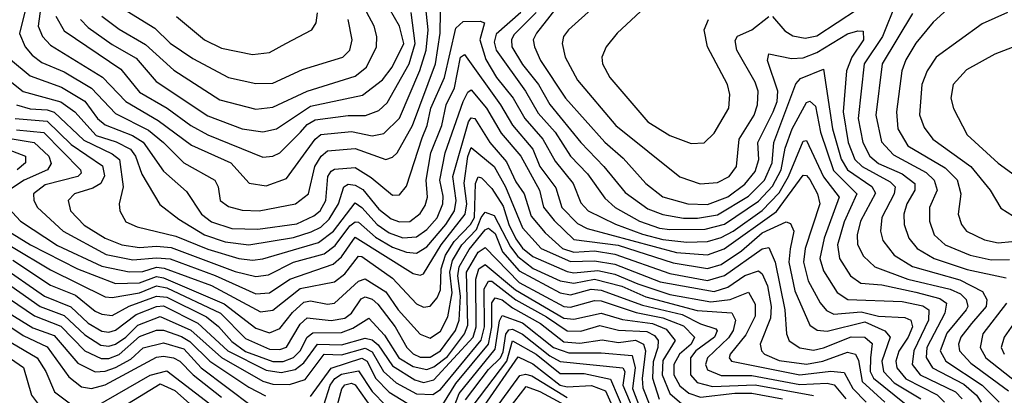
# Model space of a CAD drawing. Extents: x 1308313 to 1441400, y 959662 to 1036319.
# Tile 471 of 656: x 1403035 to 1405913, y 971415 to 972514. Entities that reach past the tile are written whole.
import ezdxf

# ---------------------------------------------------------------- set-up
doc = ezdxf.new("R2010")
doc.units = 0

msp = doc.modelspace()

# ---------------------------------------------------------------- linework, layer by layer
at = {"layer": '0CON10XD'}
for points in [[(1404701.4, 972675), (1404545.9, 972475), (1404535.9, 972455), (1404539.4, 972435), (1404557.6, 972395), (1404630.2, 972285), (1404745.7, 972155.7), (1404798.7, 972108.7), (1404865, 972035.2), (1404915, 971996.2), (1404987.5, 971975), (1405045, 971973.3), (1405105, 971995.6), (1405155, 972032.6), (1405185, 972069.6), (1405195.1, 972105), (1405192.8, 972155), (1405237.7, 972245), (1405248.7, 972275), (1405251.2, 972305), (1405220.5, 972395), (1405225, 972414.4), (1405290.6, 972400.6), (1405325, 972403.2), (1405365, 972418.8), (1405455, 972472.8), (1405485, 972482.2), (1405500.5, 972480.5), (1405501.2, 972455), (1405467.1, 972405), (1405452.2, 972365), (1405442.2, 972245), (1405456.7, 972155), (1405476.5, 972105), (1405497.5, 972085), (1405579.4, 972039.4), (1405593.9, 972025), (1405591.1, 972005), (1405555.2, 971935), (1405551.2, 971895), (1405557.8, 971867.8), (1405591, 971825), (1405645, 971792.1), (1405782.9, 971752.9), (1405849, 971719), (1405862.5, 971695), (1405860.4, 971675), (1405817.3, 971625), (1405786.2, 971585), (1405779.5, 971565), (1405782.5, 971545), (1405815, 971508.5), (1405925, 971427.7)], [(1403098.9, 972575), (1403088.2, 972495), (1403101.7, 972465), (1403125, 972439.4), (1403276.4, 972346.4), (1403345, 972274.6), (1403439.5, 972219.5), (1403537, 972147), (1403652.2, 972095), (1403705.5, 972035.5), (1403755, 972028), (1403815, 972049.8), (1403898.4, 972165), (1403915, 972177.9), (1404005, 972187.3), (1404065, 972174.3), (1404099, 972181), (1404145, 972226.3), (1404204.8, 972365.2), (1404223.3, 972425), (1404229.1, 972485), (1404215.7, 972605)], [(1404917.7, 972602.3), (1404781.8, 972475), (1404748.8, 972435), (1404736.8, 972405), (1404738.7, 972385), (1404760.3, 972345), (1404870.7, 972215), (1404935.2, 972175.2), (1404998, 972152), (1405035.8, 972154.2), (1405065, 972182.7), (1405107.4, 972255), (1405110.5, 972295), (1405104.1, 972325), (1405045.2, 972435.2), (1405035.8, 972485), (1405048.1, 972515)], [(1403275.1, 972525.1), (1403325, 972487), (1403402, 972442), (1403485, 972367), (1403619.4, 972279.4), (1403725, 972252.5), (1403775, 972258.6), (1403875, 972304.9), (1404015, 972349), (1404048.7, 972375), (1404077.4, 972435), (1404078.8, 972465), (1404071.4, 972495), (1404033.5, 972565)], [(1405597.4, 972565), (1405557.4, 972465), (1405503.7, 972385), (1405486.1, 972225), (1405499.5, 972155), (1405520.4, 972115), (1405545, 972093.2), (1405615, 972063), (1405651.4, 972035), (1405651.5, 972015), (1405628.4, 971975), (1405619.7, 971945), (1405620.4, 971915), (1405634, 971875), (1405658.9, 971845), (1405708.1, 971815), (1405805, 971783.5), (1405918.5, 971758.5)], [(1405779.2, 972575), (1405705, 972506.8), (1405654.7, 972445.3), (1405625, 972396.7), (1405613.2, 972365), (1405597.6, 972245), (1405602.2, 972195), (1405631.6, 972145), (1405740.6, 972080.6), (1405775, 972045.8), (1405786.2, 972005), (1405777.9, 971945), (1405787.9, 971915), (1405802.2, 971895), (1405855, 971869.7), (1405895, 971861.5), (1405935, 971864.9)], [(1403051.8, 972545), (1403034.2, 972474.2), (1403050.7, 972435), (1403070.9, 972410.9), (1403099.3, 972389.3), (1403165, 972361.3), (1403245, 972313.8), (1403315, 972239.4), (1403411.5, 972191.5), (1403454.9, 972155), (1403515, 972095.6), (1403604.8, 972044.8), (1403615.2, 972025.2), (1403620.8, 971985), (1403645, 971967.2), (1403685, 971956.8), (1403735.1, 971954.9), (1403840.9, 971975), (1403879.2, 972005), (1403897.5, 972085), (1403916.1, 972115), (1403935, 972130.9), (1404015, 972137.1), (1404105, 972105.2), (1404125, 972111.9), (1404137.9, 972125), (1404183.3, 972205), (1404250.7, 972385), (1404263.8, 972475), (1404265, 972536)], [(1403212.1, 972515), (1403235, 972491.8), (1403305, 972441.9), (1403375, 972401.3), (1403433.8, 972333.8), (1403585, 972233), (1403685, 972195.1), (1403745, 972186.5), (1403785, 972195.2), (1403885, 972261), (1404037, 972293), (1404095, 972338), (1404123.8, 972375), (1404157.6, 972445), (1404145.5, 972495.5), (1404115.8, 972545.8)], [(1403323.3, 972555), (1403429.4, 972489.4), (1403475, 972445.6), (1403540.8, 972400.8), (1403644.9, 972344.9), (1403725, 972328.1), (1403775, 972328.4), (1403861.5, 972368.5), (1403979.1, 972405), (1404000.3, 972425), (1404006.8, 972455), (1403995.4, 972515)], [(1404715.8, 972554.2), (1404638.8, 972485), (1404624.7, 972465), (1404620.5, 972445), (1404629.6, 972405), (1404665, 972337.8), (1404777.4, 972205), (1404964.3, 972054.3), (1405023.8, 972033.8), (1405075, 972038.1), (1405108.6, 972055), (1405130.2, 972085), (1405137.7, 972165), (1405181.6, 972235), (1405192, 972265), (1405193.2, 972305), (1405185, 972331.8), (1405131.2, 972425), (1405126.5, 972453.5), (1405133.6, 972466.4), (1405175, 972484.8), (1405225, 972523.3)], [(1405235, 972524.2), (1405271.8, 972481.8), (1405295, 972467.4), (1405330.5, 972460.5), (1405365, 972467.4), (1405483.8, 972545)], [(1403007.8, 972397.8), (1403065, 972349.9), (1403156.6, 972316.6), (1403225, 972276.1), (1403262.5, 972225), (1403285, 972206.7), (1403364.3, 972175), (1403396, 972156), (1403455, 972071.3), (1403521.9, 972011.9), (1403566, 971945), (1403595, 971923), (1403655, 971903.6), (1403731, 971901), (1403845, 971916.6), (1403895, 971939.9), (1403912.9, 971955), (1403929.4, 971985), (1403935.9, 972055), (1403945, 972071.3), (1403955, 972076.6), (1404015, 972082.2), (1404062.6, 972052.6), (1404125, 972001.2), (1404145, 972002), (1404165, 972026.9), (1404211, 972169), (1404226, 972205), (1404236.4, 972255), (1404276.4, 972345), (1404310.1, 972489.9), (1404331.3, 972508.7), (1404380.5, 972510.5), (1404393.8, 972505), (1404379.9, 972455), (1404397.4, 972397.4), (1404428.9, 972345), (1404477.1, 972285), (1404511.2, 972225), (1404563.8, 972165), (1404599.8, 972099.8), (1404652.9, 972035), (1404675, 971978.2), (1404696.6, 971955), (1404776.3, 971916.3), (1404855, 971886.8), (1404915, 971870.7), (1404985, 971863.4), (1405045, 971864.7), (1405085, 971876.5), (1405120.3, 971895), (1405205, 971955.8), (1405255, 972007.2), (1405281.8, 972055), (1405325, 972159.3), (1405335, 972160.7), (1405384.4, 972054.4), (1405429.9, 971995), (1405387, 971875), (1405374.1, 971815), (1405385, 971779.7), (1405425, 971715.8), (1405455.6, 971695.6), (1405615, 971689.5), (1405675, 971676.7), (1405692.3, 971665), (1405691.8, 971635), (1405648.2, 971545), (1405643.7, 971505), (1405666.8, 971475), (1405770.2, 971425), (1405789.9, 971405)], [(1403140, 972525), (1403165, 972481.7), (1403330, 972370), (1403385, 972302.3), (1403465.6, 972255.6), (1403535.2, 972205), (1403585, 972177.8), (1403745, 972112), (1403775, 972114.8), (1403794.7, 972125), (1403855.8, 972185), (1403875, 972207.2), (1403898.9, 972221.1), (1403995, 972234.4), (1404045.6, 972234.4), (1404085, 972248.7), (1404108.8, 972271.2), (1404173.7, 972385), (1404190.4, 972445), (1404179.5, 972535)], [(1403493.3, 972523.4), (1403575.1, 972455.1), (1403625, 972431.5), (1403715, 972412.4), (1403765, 972418.8), (1403812.7, 972445), (1403888.5, 972485), (1403901.1, 972505), (1403905.2, 972534.8)], [(1404499.5, 972535), (1404427.9, 972472.1), (1404421.5, 972448.5), (1404427.3, 972425), (1404512.9, 972305), (1404550.5, 972240.5), (1404600.3, 972185), (1404645, 972115.2), (1404695, 972063.2), (1404745, 971991.9), (1404775.2, 971965), (1404846.6, 971925), (1404905, 971904.4), (1404935, 971900.4), (1405039.1, 971900.9), (1405095, 971916.1), (1405195, 971983.5), (1405235, 972026.9), (1405260.6, 972075), (1405272.1, 972137.9), (1405292.8, 972195), (1405335, 972271.7), (1405345, 972276.2), (1405360.8, 972260.8), (1405376.2, 972185), (1405413.4, 972073.4), (1405482.3, 972005), (1405445, 971923.1), (1405425.4, 971855), (1405431.6, 971815), (1405463.7, 971765), (1405493.5, 971743.5), (1405555, 971737.8), (1405655, 971717.2), (1405725, 971698), (1405744.1, 971685), (1405739.4, 971655), (1405686.7, 971555), (1405685.1, 971525.1), (1405703.4, 971495), (1405795, 971447.1), (1405832.2, 971415), (1405845.1, 971395)], [(1404544.3, 972535), (1404479.7, 972470.3), (1404472.2, 972455), (1404473.8, 972435), (1404505, 972383.3), (1404551, 972325), (1404585, 972266), (1404674.8, 972155), (1404742.7, 972085), (1404805, 972009), (1404870.8, 971960.8), (1404915, 971944), (1404975, 971933.7), (1405016.7, 971933.3), (1405075, 971942.9), (1405165, 971997.4), (1405211.7, 972045), (1405234.4, 972095), (1405239.1, 972155), (1405303.3, 972326.7), (1405317.8, 972342.2), (1405385, 972370), (1405410.7, 972195), (1405435.8, 972105.8), (1405455.1, 972075.1), (1405526.1, 972026.1), (1405536.7, 972006.7), (1405493, 971925), (1405482.8, 971885), (1405483.6, 971856.4), (1405501.7, 971821.7), (1405535, 971791.2), (1405631.6, 971755), (1405755.3, 971725.3), (1405785, 971711.5), (1405801.5, 971695), (1405806.4, 971675), (1405802, 971665), (1405745, 971596.8), (1405725.9, 971545), (1405742.7, 971515), (1405848.3, 971445), (1405897.8, 971395)], [(1405645, 972532.3), (1405556.3, 972385), (1405537.1, 972235), (1405553.7, 972156.4), (1405588.8, 972118.8), (1405685, 972067.3), (1405708.3, 972045), (1405716.5, 972015), (1405694.4, 971965), (1405694.1, 971925), (1405708.3, 971885), (1405740.3, 971855), (1405813.1, 971825), (1405875, 971811.1), (1405927.9, 971812.1)], [(1405922.9, 972535), (1405848.2, 972501.8), (1405713.8, 972405), (1405687.4, 972365), (1405672.1, 972325), (1405665.6, 972235.6), (1405678.9, 972198.9), (1405704.2, 972165), (1405815.2, 972085), (1405872.1, 972015), (1405902.8, 971962.8), (1405940.3, 971939.7)], [(1405994.8, 972455.2), (1405885, 972413.3), (1405802.5, 972367.5), (1405764, 972325), (1405756.5, 972285), (1405764.4, 972254.4), (1405805, 972176.9), (1405894.9, 972094.9), (1405987.4, 972027.4)], [(1402971.3, 972361.3), (1403045, 972304.4), (1403155, 972273.8), (1403195.5, 972245), (1403257.9, 972175), (1403316.7, 972156.7), (1403358.5, 972135), (1403373.2, 972115), (1403392.1, 972062.1), (1403443.9, 971973.9), (1403500, 971930), (1403575, 971884.7), (1403635, 971864.2), (1403705, 971854.9), (1403835, 971876.4), (1403886.7, 971893.3), (1403915, 971907.1), (1403939.8, 971930.2), (1403966.4, 971975), (1403982.2, 972025), (1403995, 972033), (1404015, 972030.4), (1404037.7, 972017.7), (1404085, 971960), (1404121.1, 971931), (1404145, 971922.2), (1404175, 971923.9), (1404205, 971946.6), (1404220, 971970.1), (1404226.4, 971995), (1404222.8, 972045), (1404236.4, 972125), (1404268.3, 972205), (1404281.9, 972265), (1404305.9, 972315), (1404323.8, 972405), (1404335, 972412.9), (1404440.6, 972265), (1404475.5, 972205.5), (1404535.1, 972135.1), (1404555.4, 972085), (1404601.9, 972021.9), (1404619.4, 971965), (1404665, 971917.9), (1404693.6, 971903.6), (1404955, 971833.3), (1405045, 971825.7), (1405093.9, 971843.9), (1405247.4, 971952.6), (1405325, 972059.2), (1405335, 972058.3), (1405345, 972047), (1405367.5, 972005), (1405374.3, 971975), (1405330.5, 971845), (1405325.8, 971805), (1405340, 971750), (1405375.1, 971685.1), (1405393.3, 971663.3), (1405415, 971652.2), (1405495, 971658.8), (1405545, 971647), (1405622.7, 971642.7), (1405640.3, 971635), (1405644.8, 971615), (1405632.3, 971585), (1405604.5, 971544.5), (1405596.5, 971515), (1405599.3, 971495), (1405625, 971463.5), (1405716.7, 971416.7), (1405738.5, 971395)], [(1403025, 972265.3), (1403065, 972253.8), (1403115, 972250.8), (1403135, 972243.5), (1403221.7, 972161.6), (1403305, 972121.4), (1403326.6, 972105), (1403337.3, 972025), (1403325.6, 971975), (1403327.5, 971955), (1403345, 971923.1), (1403377.7, 971907.7), (1403491.1, 971881.1), (1403585, 971842.6), (1403675, 971815.8), (1403715, 971810.7), (1403745, 971814.2), (1403908.1, 971861.9), (1403952.3, 971895), (1404015, 971978), (1404035, 971965.1), (1404079.9, 971915), (1404115, 971890.7), (1404155, 971875.7), (1404195, 971878.6), (1404225, 971900.5), (1404255.2, 971934.8), (1404271.8, 971975), (1404272.6, 971997.4), (1404263.2, 972045), (1404278.6, 972125), (1404331, 972275), (1404345, 972302), (1404355, 972309.3), (1404399, 972255), (1404442, 972182), (1404500, 972115), (1404554.6, 972015), (1404566, 971966), (1404597, 971927), (1404655, 971871.3), (1404784.5, 971854.5), (1404945, 971802.2), (1405045, 971786.2), (1405085, 971798.2), (1405145, 971838.2), (1405205, 971890.8), (1405275, 971922.4), (1405287.7, 971917.7), (1405298.1, 971895), (1405286.8, 971843.2), (1405283.6, 971805), (1405301.1, 971721.1), (1405345, 971620), (1405365.9, 971605.9), (1405395, 971602.4), (1405505, 971630.2), (1405564, 971604), (1405579.1, 971585), (1405555.3, 971515), (1405559.6, 971485), (1405591.2, 971451.2), (1405669.4, 971405)], [(1403021.4, 972225), (1403115, 972216.9), (1403185, 972149.2), (1403276.9, 972086.9), (1403282.7, 972057.3), (1403272, 972035), (1403248.7, 972021.3), (1403195, 972004.3), (1403176.4, 971985), (1403183.4, 971955), (1403223.1, 971913.1), (1403285, 971874.9), (1403333.1, 971855), (1403385, 971847.4), (1403435, 971851.5), (1403477.5, 971847.4), (1403665, 971777.1), (1403725, 971762.2), (1403762, 971768), (1403835, 971804.5), (1403925, 971828.9), (1403957, 971853), (1403999.5, 971910.5), (1404015, 971922.6), (1404025, 971922), (1404075, 971877.5), (1404125, 971848.2), (1404165, 971833.8), (1404195, 971830.7), (1404225, 971849.9), (1404280.6, 971915), (1404305.5, 971954.5), (1404310.3, 971985), (1404301.4, 972055), (1404346.4, 972215), (1404355, 972227.2), (1404365, 972224.8), (1404409.3, 972155), (1404458, 972098), (1404485, 972040), (1404509.6, 972005), (1404529.5, 971939.5), (1404570.6, 971890.6), (1404621.3, 971845), (1404655, 971833.4), (1404715, 971837.6), (1404775, 971828.1), (1404935, 971771.5), (1405045, 971751), (1405095, 971765.7), (1405205, 971844), (1405225, 971847.3), (1405243.3, 971805), (1405271.9, 971665), (1405276.3, 971595), (1405284.6, 971574.6), (1405315, 971553.9), (1405355, 971547.1), (1405385, 971553.4), (1405465, 971586.1), (1405505, 971585.5), (1405526.4, 971566.4), (1405521.5, 971525), (1405521.4, 971485), (1405530.4, 971465), (1405621.8, 971391.8)], [(1402845, 972193.7), (1403051.2, 972115), (1403051.2, 972095), (1403026.8, 972075)], [(1403025, 972192.4), (1403105, 972184.5), (1403212.9, 972075), (1403213.9, 972065), (1403204.2, 972055), (1403109.4, 972030.6), (1403075.2, 972005), (1403075.7, 971985), (1403086.8, 971965), (1403161.3, 971895), (1403287.4, 971827.4), (1403365, 971811.9), (1403435, 971817.7), (1403475, 971813.9), (1403605.7, 971765.7), (1403725, 971711.8), (1403765, 971714.9), (1403824.8, 971755.2), (1403951.5, 971798.5), (1403975, 971819.9), (1404015, 971877.6), (1404185, 971771.5), (1404205, 971766.9), (1404215, 971770.7), (1404266.7, 971855), (1404337.4, 971945), (1404341.4, 971975), (1404334, 972036), (1404345, 972113.5), (1404355, 972140.2), (1404421.8, 972085), (1404454.5, 972025), (1404504.7, 971905), (1404559.1, 971845), (1404645, 971806.7), (1404715, 971808.9), (1404775, 971799.1), (1404907.1, 971747.1), (1405065, 971718.6), (1405105, 971731.5), (1405155, 971765.3), (1405195, 971778.9), (1405205, 971770.6), (1405220.6, 971735), (1405231.2, 971675), (1405229.4, 971640.6), (1405199.8, 971565), (1405203.7, 971545), (1405212.1, 971535), (1405255, 971516.4), (1405335, 971506.2), (1405382.4, 971515), (1405455, 971540.7), (1405478, 971535), (1405487, 971517), (1405497.3, 971455), (1405563.6, 971395)], [(1402995, 972168.1), (1403076.9, 972155), (1403119.7, 972115), (1403126.2, 972093.8), (1403116.2, 972075), (1403047.8, 972045), (1402987.5, 972005)], [(1402989.8, 971975), (1403037.5, 971925), (1403145, 971853.6), (1403275, 971793.2), (1403355, 971776.2), (1403395, 971777.7), (1403435, 971790.1), (1403456.6, 971786.6), (1403595, 971736.3), (1403738.8, 971658.8), (1403775, 971663.8), (1403855, 971727.2), (1403955, 971747.3), (1403985, 971770.3), (1404025, 971822.1), (1404035, 971820.9), (1404125, 971757.7), (1404195, 971682.5), (1404215, 971673), (1404235, 971675.8), (1404255, 971700), (1404265, 971723.6), (1404266.9, 971785), (1404279.9, 971825), (1404304.6, 971865), (1404352.9, 971915), (1404364.3, 971935), (1404367.5, 972035), (1404375, 972054.7), (1404385, 972051.9), (1404415, 972019.8), (1404448.2, 971968.2), (1404464.4, 971915), (1404485, 971872.6), (1404505, 971845.9), (1404535, 971821.6), (1404635, 971777.6), (1404655, 971773.8), (1404725, 971780.4), (1404775, 971769.3), (1404841.6, 971741.6), (1404935, 971710.4), (1405055, 971688.5), (1405112, 971695), (1405165, 971716.7), (1405185, 971681.9), (1405185, 971646.9), (1405157.7, 971592.3), (1405111.9, 971535), (1405108.8, 971525), (1405115.2, 971515.2), (1405315, 971474.9), (1405405.9, 971485.9), (1405445, 971481.3), (1405469.9, 971435), (1405509.5, 971395)], [(1402919.7, 971945), (1403066.2, 971855), (1403203.5, 971785), (1403315, 971742.4), (1403384.6, 971744.6), (1403435, 971762.3), (1403455, 971759), (1403632.6, 971682.6), (1403725, 971611.7), (1403765, 971598.2), (1403795, 971610.7), (1403832.3, 971657.7), (1403865, 971687.3), (1403885, 971691.1), (1403935, 971681.8), (1403955, 971684.2), (1404025, 971748.9), (1404045, 971756.3), (1404105, 971717.5), (1404140.9, 971665), (1404205, 971594.3), (1404235, 971582.3), (1404265, 971602.2), (1404286.4, 971645), (1404299.3, 971715), (1404292.2, 971775), (1404300.4, 971809.6), (1404327.6, 971855), (1404370.1, 971899.9), (1404384.2, 971935), (1404395, 971950.9), (1404421.6, 971941.6), (1404469.1, 971849.1), (1404491.1, 971821.1), (1404536.2, 971786.2), (1404615, 971749.9), (1404655, 971742.9), (1404715, 971754.4), (1404795, 971733.9), (1404865, 971702.8), (1405015, 971663.1), (1405116.6, 971656.6), (1405127.6, 971635), (1405120.8, 971605), (1405106.8, 971583.2), (1405045.4, 971525), (1405039.6, 971505), (1405045, 971489.8), (1405085, 971472.9), (1405175, 971472.8), (1405315, 971446.9), (1405395, 971450.5), (1405415.6, 971445.6), (1405449.9, 971405)], [(1403010.9, 971850.9), (1403125, 971781.9), (1403285, 971703.3), (1403305, 971700.8), (1403385, 971714.5), (1403435, 971735.2), (1403465, 971729.2), (1403621.7, 971655), (1403695, 971581.5), (1403765, 971550.1), (1403795, 971549), (1403815, 971555.5), (1403855, 971622.8), (1403875, 971641.5), (1403945, 971634.1), (1403985, 971640.8), (1404004.3, 971655), (1404032.6, 971697.4), (1404045, 971703.6), (1404065, 971696.6), (1404082, 971682), (1404132.1, 971615), (1404166.3, 971555), (1404185, 971536.2), (1404205, 971526.5), (1404235, 971526.7), (1404265.3, 971544.7), (1404308.5, 971605), (1404319.9, 971635), (1404323.8, 971705), (1404315.8, 971765), (1404319.3, 971790.6), (1404348.7, 971841.3), (1404395, 971899.4), (1404405, 971904), (1404425, 971888.8), (1404446.2, 971835), (1404495, 971779.1), (1404615, 971714.9), (1404645, 971709.1), (1404705, 971725.2), (1404735, 971722.4), (1404855, 971678.9), (1404971.2, 971651.2), (1405025, 971623.8), (1405069.6, 971609.6), (1405073.5, 971603.5), (1405065.5, 971585), (1405011.6, 971545), (1404995.8, 971525), (1404995.4, 971475), (1405015, 971452.3), (1405060.3, 971440.3), (1405184.5, 971445.5), (1405355, 971414.7)], [(1403015, 971810.5), (1403125, 971737.6), (1403198, 971708), (1403255, 971661.5), (1403275, 971652.8), (1403305, 971648.9), (1403354.3, 971675.7), (1403435, 971705.1), (1403465, 971702.1), (1403581.1, 971645), (1403616.3, 971616.3), (1403655, 971572.2), (1403695, 971543.3), (1403775, 971513.9), (1403805, 971513.4), (1403835, 971525.7), (1403854.4, 971545), (1403875, 971585.1), (1403891.8, 971598.2), (1403975, 971598.6), (1404008.9, 971611.1), (1404055, 971640.6), (1404101.2, 971591.2), (1404143.4, 971525), (1404185, 971499.2), (1404225, 971490.8), (1404245, 971498.3), (1404285, 971528.9), (1404335.2, 971594.8), (1404345, 971620.4), (1404340.8, 971775), (1404375, 971833.9), (1404395, 971847.9), (1404494.7, 971745), (1404625, 971674.6), (1404645, 971672.9), (1404715, 971692.7), (1404735, 971691.5), (1404837.3, 971657.3), (1404915, 971641.7), (1404975, 971617.8), (1405007.4, 971585), (1404997.8, 971565), (1404963.8, 971535), (1404946.8, 971505), (1404947.1, 971475), (1404965, 971442.2), (1404991, 971421), (1405025, 971409.3), (1405125, 971421.4), (1405175, 971421.3), (1405265, 971404.4)], [(1402975, 971796.7), (1403106.9, 971705), (1403184, 971674), (1403235, 971625.6), (1403275, 971602.2), (1403295, 971599.7), (1403315, 971605.3), (1403375, 971651.1), (1403435, 971675.2), (1403455, 971676.5), (1403555.6, 971625.6), (1403642.9, 971545), (1403755, 971488.1), (1403798.6, 971481.4), (1403839.9, 971490.1), (1403865, 971510.2), (1403905.4, 971564.7), (1403975, 971562.3), (1404045, 971582.6), (1404065, 971577), (1404082.8, 971562.7), (1404125, 971501), (1404190.1, 971460.1), (1404215, 971452.8), (1404245, 971459.8), (1404360.2, 971585), (1404369.5, 971615), (1404367.8, 971755), (1404377.1, 971785), (1404395, 971798.2), (1404483.8, 971723.8), (1404625, 971641), (1404655, 971638.2), (1404735, 971655.1), (1404797.1, 971637.1), (1404885, 971625), (1404925, 971608.5), (1404951, 971575), (1404915, 971516.5), (1404913.2, 971475), (1404935, 971420.3), (1404970.1, 971390.1)], [(1402975, 971758.8), (1403094.5, 971674.5), (1403165, 971648.3), (1403225, 971591.7), (1403272.1, 971562.1), (1403295, 971558.4), (1403315, 971564.5), (1403345, 971584.7), (1403379.9, 971620.1), (1403445, 971645.1), (1403535, 971605.4), (1403625, 971525.2), (1403745, 971456.7), (1403775, 971447.9), (1403823.8, 971446.2), (1403869.1, 971460.9), (1403924.3, 971535.7), (1403975, 971533), (1404045, 971553.2), (1404065, 971542.6), (1404098.7, 971485), (1404135, 971451.8), (1404195, 971419.4), (1404242.6, 971417.4), (1404265, 971432.3), (1404384.1, 971575.9), (1404393.1, 971615), (1404393, 971727), (1404405, 971749.4), (1404415, 971748.8), (1404485, 971694), (1404574.9, 971645), (1404635, 971603.8), (1404675, 971602.8), (1404730.7, 971619.3), (1404785, 971605.9), (1404868.3, 971601.7), (1404890.2, 971590.2), (1404900.8, 971575), (1404900.7, 971555), (1404886.9, 971513.1), (1404884.3, 971465), (1404903.8, 971403.8)], [(1402934, 971745), (1403077.6, 971647.6), (1403155, 971616.9), (1403225, 971545.4), (1403273, 971523.1), (1403295, 971523), (1403325, 971534.1), (1403385, 971587.2), (1403435, 971606), (1403455, 971605.3), (1403507.5, 971587.5), (1403532.3, 971572.3), (1403590.1, 971515), (1403705, 971438.6), (1403753, 971413)], [(1404271.8, 971388.2), (1404310.1, 971449.9), (1404405.4, 971564.6), (1404415.4, 971615), (1404414.9, 971685.1), (1404425, 971700.6), (1404445, 971694.1), (1404475, 971670.7), (1404556.9, 971625), (1404625, 971571.6), (1404672.7, 971567.3), (1404737.7, 971577.7), (1404785, 971569.8), (1404835, 971576.1), (1404858.7, 971565), (1404864.6, 971544.6), (1404854.5, 971464.5), (1404856.7, 971436.7), (1404876.5, 971385)], [(1405919.1, 971685), (1405850.3, 971595), (1405842.4, 971555), (1405859.3, 971525), (1405951.5, 971451.5)], [(1402945, 971656.3), (1403045, 971590.1), (1403115, 971556.9), (1403178.5, 971468.5), (1403215, 971440), (1403245, 971434.9), (1403285, 971445.1), (1403435, 971526.8), (1403455, 971529.8), (1403484.1, 971524.1), (1403502.5, 971515), (1403541.6, 971475), (1403625, 971409.3)], [(1402986.2, 971666.2), (1403072.8, 971612.8), (1403135, 971589.9), (1403205, 971509.1), (1403255, 971483.8), (1403285, 971485.4), (1403315, 971495.8), (1403359.7, 971520.3), (1403396, 971554), (1403455, 971568.8), (1403515, 971551.2), (1403565.6, 971495.6), (1403715, 971382.5)], [(1404285, 971330.4), (1404319.9, 971420.1), (1404425, 971550.3), (1404437, 971633), (1404445, 971648.2), (1404505, 971626.6), (1404595.1, 971555), (1404639.6, 971539.6), (1404735, 971539.6), (1404825, 971531.7), (1404834.3, 971495), (1404825.8, 971435), (1404867.3, 971327.3)], [(1405946.5, 971633.5), (1405912.7, 971585), (1405903.8, 971555), (1405913.2, 971535)], [(1404338.2, 971401.8), (1404405, 971490.8), (1404439.9, 971525), (1404448.2, 971541.8), (1404456.3, 971593.7), (1404465, 971606.3), (1404475, 971608.1), (1404505, 971594.2), (1404585, 971530.7), (1404615, 971514.2), (1404797.7, 971495), (1404804.2, 971484.2), (1404797.8, 971445), (1404826.7, 971375)], [(1403009.7, 971569.7), (1403085.5, 971525), (1403111.5, 971485), (1403136.7, 971425), (1403195, 971380.8)], [(1404360.2, 971385), (1404458.7, 971515), (1404475, 971574.4), (1404545, 971535.2), (1404615, 971479.1), (1404685, 971478.5), (1404762, 971462), (1404806.3, 971356.3)], [(1402985, 971538.7), (1403045.9, 971495.9), (1403069.2, 971415), (1403110.2, 971360.2)], [(1404393.4, 971385), (1404492.2, 971527.8), (1404535, 971507.2), (1404615, 971444.4), (1404635, 971440), (1404706.8, 971443.2), (1404747.6, 971427.6), (1404771.1, 971375)], [(1403885, 971411.4), (1403945.2, 971494.8), (1404035, 971523.8), (1404050.9, 971515), (1404074.7, 971464.7), (1404115, 971424), (1404185, 971381.6)], [(1403255, 971381.4), (1403415.8, 971474.2), (1403465, 971486.6), (1403590.3, 971390.3)], [(1403924.1, 971385.9), (1403942.7, 971445), (1403955.9, 971464.1), (1403975, 971476.4), (1404025, 971486.4), (1404065, 971426.5), (1404104.8, 971384.8)], [(1404417.5, 971365), (1404497, 971473), (1404513.3, 971476.7), (1404531.6, 971471.6), (1404635, 971408.6)], [(1403306.5, 971363.5), (1403445, 971448.8), (1403488.5, 971428.5), (1403549.1, 971375)], [(1403953.2, 971346.8), (1403976.1, 971433.9), (1403985, 971445.1), (1404005, 971450.8), (1404015.1, 971445.1), (1404081.9, 971351.9)], [(1404449.1, 971355), (1404515, 971440.3), (1404555, 971426.5), (1404655, 971372.2)]]:
    msp.add_lwpolyline(points, dxfattribs=at)

doc.saveas('drawing.dxf')
